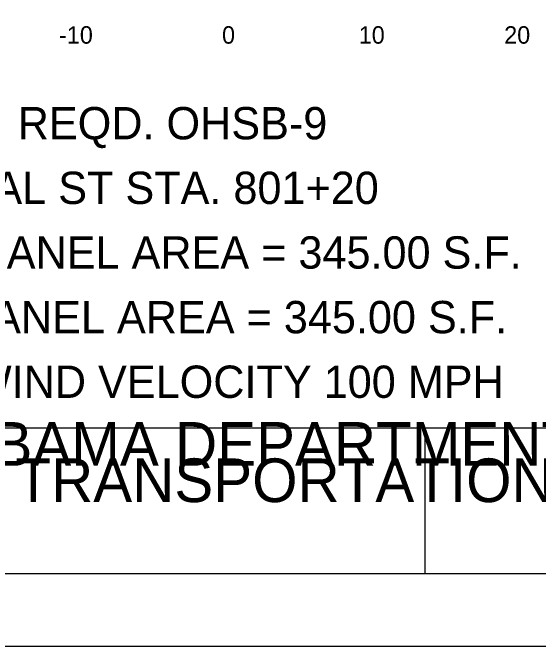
# Model space of a CAD drawing. Extents: x 2193008 to 2198143, y 1236112 to 1237864.
# Drawn here: x 2196089.81 to 2196125.95, y 1237118.04 to 1237161.58 of the extents above; entities that cross this region are included whole.
import ezdxf

# ---------------------------------------------------------------- set-up
doc = ezdxf.new("R2010")
doc.units = 0
for name, color, linetype in [('ANNO-TXT', 7, 'Continuous'), ('Level 55', 7, 'Continuous'), ('LIMT-CSLINE', 7, 'Continuous'), ('M-ROADS', 7, 'Continuous'), ('SHT-BNDRY', 7, 'Continuous')]:
    doc.layers.add(name, color=color, linetype=linetype)

msp = doc.modelspace()

# ---------------------------------------------------------------- linework, layer by layer
msp.add_lwpolyline([(2195914.707, 1237133.046), (2196214.707, 1237133.046), (2196214.707, 1237323.046), (2195914.707, 1237323.046)], close=True)
at = {"layer": 'M-ROADS'}
msp.add_lwpolyline([(2195889.71, 1237118.036), (2196229.71, 1237118.036), (2196229.71, 1237338.036), (2195889.71, 1237338.036)], close=True, dxfattribs=at)
at = {"layer": 'SHT-BNDRY'}
msp.add_line((2196118.179, 1237123.036), (2196118.179, 1237133.046), dxfattribs=at)
msp.add_lwpolyline([(2195902.21, 1237123.036), (2196224.71, 1237123.036), (2196224.71, 1237333.036), (2195902.21, 1237333.036)], close=True, dxfattribs=at)

# ---------------------------------------------------------------- texts
at = {"layer": 'ANNO-TXT'}
for s, p in [('ALABAMA DEPARTMENT', (2196080.908, 1237130.446)), ('OF TRANSPORTATION', (2196083.319, 1237127.946))]:
    msp.add_text(s, height=3, rotation=360, dxfattribs=at).set_placement(p)
at = {"layer": 'Level 55'}
for s, p in [('REQD. OHSB-9', (2196090.157, 1237152.873)), ('CANAL ST STA. 801+20', (2196082.215, 1237148.431)), ('DESIGN SIGN PANEL AREA = 345.00 S.F.', (2196067.124, 1237143.989)), ('REQD. SIGN PANEL AREA = 345.00 S.F.', (2196068.1, 1237139.547)), ('DESIGN WIND VELOCITY 100 MPH', (2196074.726, 1237135.106))]:
    msp.add_text(s, height=2.22092, dxfattribs=at).set_placement(p)
at = {"layer": 'LIMT-CSLINE'}
for s, p in [('-10', (2196093.003, 1237159.446)), ('0', (2196104.206, 1237159.446)), ('10', (2196113.606, 1237159.446)), ('20', (2196123.606, 1237159.446))]:
    msp.add_text(s, height=1.2, dxfattribs=at).set_placement(p)

doc.saveas('drawing.dxf')
